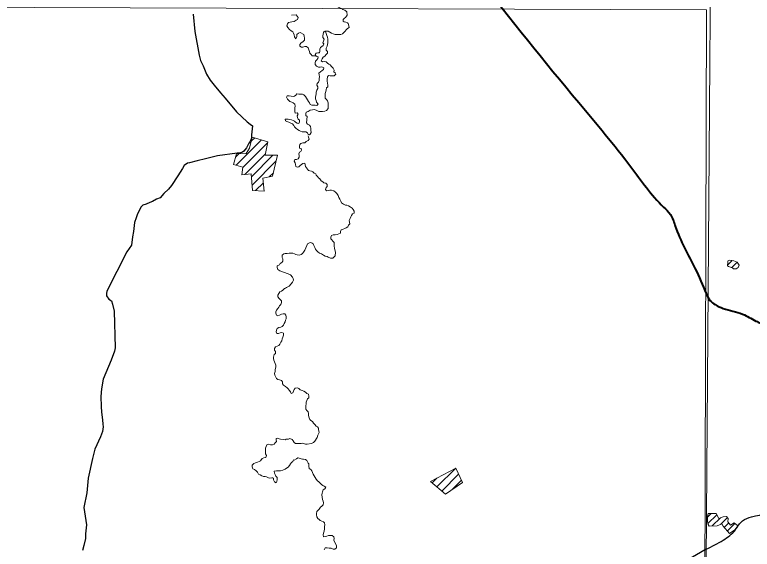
# Model space of a CAD drawing. Extents: x 553962 to 842807, y 8883888 to 9032388.
# Drawn here: x 614151 to 618825, y 8906437 to 8909821 of the extents above; entities that cross this region are included whole.
import ezdxf

# ---------------------------------------------------------------- set-up
doc = ezdxf.new("R2010")
doc.units = 0
doc.header["$LTSCALE"] = 20
doc.layers.add('6', color=7, linetype='Continuous', lineweight=13)

msp = doc.modelspace()

# ---------------------------------------------------------------- linework, layer by layer
at = {"layer": '6'}
for p, q in [((615904.07, 8909819.71), (615934.16, 8909820.68)), ((615934.16, 8909820.68), (615904.07, 8909819.71)), ((615554.95, 8908868.88), (615714.45, 8909028.38)), ((615649.66, 8909020.15), (615671.6, 8909042.09)), ((615596.58, 8908853.94), (615753, 8909010.36)), ((615551.04, 8908921.54), (615570.27, 8908940.76)), ((615609.49, 8908810.28), (615740.34, 8908941.13)), ((615650.48, 8908794.7), (615787.53, 8908931.76)), ((615655.06, 8908742.71), (615808.43, 8908896.08)), ((615763.93, 8908795.01), (615790.28, 8908821.37)), ((615676.59, 8908707.68), (615726.42, 8908757.51)), ((615729.62, 8908704.14), (615731.15, 8908705.66)), ((618667.83, 8908235.68), (618697.18, 8908265.03)), ((618694.52, 8908219.94), (618729.09, 8908254.51)), ((616826.85, 8906831.12), (616945.64, 8906949.91)), ((616796.44, 8906857.28), (616825.28, 8906886.11)), ((616857.26, 8906804.96), (616964.01, 8906911.7)), ((616921.26, 8906812.39), (616982.37, 8906873.5)), ((618541.26, 8906638.75), (618565.24, 8906662.74)), ((618544.38, 8906599.45), (618599.83, 8906654.9)), ((618571.23, 8906583.87), (618622.99, 8906635.63)), ((618623.23, 8906593.45), (618667.36, 8906637.58)), ((618647.25, 8906575.04), (618675.59, 8906603.38)), ((618667.37, 8906552.73), (618715.17, 8906600.53))]:
    msp.add_line(p, q, dxfattribs=at)
for points in [[(618662.98, 8924716.12), (618558.35, 8909803.66), (618456.51, 8896026.67)], [(616256.99, 8909818.59), (616254.58, 8909839.65), (616243.09, 8909850.19), (616229.2, 8909854.73), (616225.91, 8909857.9), (616206.89, 8909866.75), (616203.06, 8909869.77), (616194.22, 8909879.11), (616192.83, 8909887.35)], [(616064.93, 8909557.46), (616059.45, 8909560.9), (616049.28, 8909560.97), (616036.06, 8909562.07), (616029, 8909570.26), (616021.93, 8909578.45), (616017.94, 8909588.66), (616013.95, 8909599.89), (616009.95, 8909611.13), (616000.86, 8909620.35), (615989.67, 8909619.4), (615977.43, 8909615.4), (615967.26, 8909615.47), (615957.14, 8909622.66), (615957.22, 8909633.86), (615965.42, 8909642.98), (615975.64, 8909650.05), (615986.9, 8909660.16), (615986.98, 8909672.39), (615986.05, 8909685.64), (615982.06, 8909696.87), (615959.76, 8909708.21), (615948.55, 8909704.21), (615939.34, 8909696.11), (615939.25, 8909683.89), (615932.04, 8909669.67), (615923.98, 8909680.93), (615921.02, 8909694.19), (615918.04, 8909704.4), (615913.01, 8909713.6), (615902.88, 8909718.75), (615891.76, 8909729.01), (615881.67, 8909741.3), (615875.63, 8909750.5), (615878.77, 8909763.72), (615885.95, 8909771.83), (615897.15, 8909773.8), (615907.34, 8909776.79), (615921.6, 8909779.76), (615933.86, 8909786.81), (615943.05, 8909791.85), (615946.18, 8909803.03), (615940.14, 8909813.26), (615934.16, 8909820.68)], [(616269.42, 8909741.14), (616265.09, 8909759.99), (616263.67, 8909765.63), (616258.66, 8909770.31), (616248.58, 8909775.08), (616238.43, 8909776.79), (616232.91, 8909780.96), (616231.57, 8909791.19), (616236.25, 8909796.21), (616241.39, 8909799.18), (616246.56, 8909803.17), (616253.87, 8909813.24), (616257.02, 8909818.28), (616256.99, 8909818.59)], [(616116.77, 8909716.63), (616136.14, 8909717.15), (616157.39, 8909704.38), (616168.56, 8909701.25), (616181.75, 8909697.1), (616192.93, 8909696.01), (616204.12, 8909695.94), (616217.34, 8909695.86), (616227.54, 8909699.87), (616235.74, 8909708.98), (616243.94, 8909717.08), (616252.13, 8909725.18), (616259.32, 8909735.32), (616269.42, 8909741.14)], [(616120.81, 8909714.79), (616123.77, 8909702.54), (616127.76, 8909690.29), (616132.77, 8909679.05), (616135.74, 8909667.83), (616135.67, 8909657.64), (616135.58, 8909644.4), (616132.45, 8909633.21), (616130.34, 8909622.02), (616124.15, 8909608.81), (616124.06, 8909596.59), (616132.15, 8909589.41), (616132.07, 8909578.2), (616124.89, 8909569.08), (616116.69, 8909559.96), (616106.47, 8909552.9), (616099.28, 8909542.75), (616093.09, 8909530.57), (616102.2, 8909523.38), (616112.39, 8909526.37), (616124.58, 8909523.24), (616132.66, 8909515.03), (616140.75, 8909507.85), (616149.87, 8909503.72), (616157.95, 8909494.5), (616169.06, 8909483.22), (616175.08, 8909470.95), (616173.98, 8909459.75), (616182.08, 8909453.59), (616186.08, 8909444.4), (616175.85, 8909435.29), (616163.64, 8909434.35), (616149.4, 8909435.46), (616138.22, 8909436.55), (616132.06, 8909428.44), (616129.93, 8909414.19), (616129.84, 8909400.95), (616132.8, 8909387.69), (616134.76, 8909376.47), (616135.69, 8909364.24), (616127.51, 8909358.18), (616124.37, 8909345.97), (616123.29, 8909335.79), (616119.13, 8909322.57), (616119.02, 8909307.29), (616118.92, 8909293.03), (616125.99, 8909284.83), (616132.03, 8909276.64), (616137.04, 8909264.39), (616136.96, 8909253.18), (616137.89, 8909239.93), (616136.79, 8909228.73), (616127.55, 8909215.55), (616116.33, 8909211.54), (616101.05, 8909208.59), (616088.84, 8909208.66), (616078.67, 8909208.73), (616069.55, 8909213.88), (616060.43, 8909218.02), (616048.24, 8909221.15), (616037.04, 8909220.2), (616023.8, 8909217.23), (616009.5, 8909209.17), (615998.29, 8909205.17), (615995.16, 8909195), (615995.09, 8909183.8), (616003.18, 8909176.61), (616000.87, 8909136.9), (616006.91, 8909128.71), (616018.18, 8909122.11), (616024.78, 8909113.31), (616026.98, 8909100.09), (616026.98, 8909091.28), (616029.18, 8909075.87), (616022.58, 8909064.86), (616019.67, 8909060.37), (616009.52, 8909063.49), (616006.54, 8909073.7), (615996.41, 8909079.87), (615986.23, 8909079.94), (615973.02, 8909081.04), (615962.87, 8909084.16), (615953.75, 8909089.32), (615942.6, 8909095.5), (615931.47, 8909103.72), (615924.4, 8909111.92), (615920.4, 8909121.11), (615911.31, 8909130.34), (615897.11, 8909136.54), (615886.96, 8909140.68), (615875.81, 8909145.85), (615866.68, 8909149.98), (615863.7, 8909160.19), (615873.87, 8909160.12), (615884.04, 8909160.06), (615894.2, 8909157.96), (615904.37, 8909156.87), (615914.51, 8909152.73), (615923.63, 8909147.58), (615930.7, 8909140.4), (615939.82, 8909134.23)], [(615939.82, 8909134.23), (615952.01, 8909133.13), (615956.16, 8909144.31), (615955.21, 8909154.51), (615947.12, 8909160.67), (615942.1, 8909170.89), (615940.14, 8909182.11), (615946.32, 8909192.26), (615940.27, 8909200.45), (615928.05, 8909198.49), (615925.07, 8909208.7), (615925.16, 8909221.94), (615926.25, 8909232.12), (615928.36, 8909243.31), (615925.39, 8909255.56), (615916.29, 8909262.75), (615906.14, 8909266.89), (615894.99, 8909273.07), (615886.9, 8909279.24), (615879.83, 8909287.43), (615873.81, 8909298.68), (615877.94, 8909307.82), (615890.15, 8909307.74), (615903.36, 8909306.64), (615914.54, 8909304.53), (615924.72, 8909305.48), (615931.89, 8909312.57), (615939.06, 8909319.65), (615950.24, 8909319.58), (615961.43, 8909318.49), (615973.63, 8909318.41), (615983.78, 8909314.27), (615993.88, 8909304.02), (615999.91, 8909292.77), (616006.96, 8909282.54), (616011.96, 8909271.3), (616019.03, 8909263.11), (616023.03, 8909252.89), (616033.18, 8909249.77), (616045.38, 8909248.68), (616055.55, 8909248.61), (616065.71, 8909246.51), (616072.89, 8909255.63), (616063.82, 8909267.91), (616060.84, 8909278.12), (616056.84, 8909288.33), (616055.9, 8909299.55), (616058, 8909309.72), (616061.13, 8909319.89), (616060.19, 8909332.12), (616066.37, 8909343.29), (616072.56, 8909355.47), (616071.61, 8909365.67), (616064.56, 8909374.88), (616067.69, 8909387.08), (616076.9, 8909395.18), (616081.03, 8909404.32), (616081.12, 8909417.56), (616081.19, 8909427.75), (616079.24, 8909439.99), (616078.3, 8909451.2), (616089.56, 8909460.3), (616099.78, 8909467.36), (616106.95, 8909474.45), (616109.05, 8909484.62), (616096.89, 8909490.81), (616085.69, 8909489.87), (616075.51, 8909488.91), (616063.35, 8909496.12), (616055.29, 8909506.36), (616055.36, 8909516.55), (616057.46, 8909526.72), (616064.65, 8909535.85), (616071.82, 8909543.95), (616073.93, 8909555.14), (616061.75, 8909558.28), (616054.7, 8909569.53), (616060.86, 8909577.64), (616071.06, 8909580.63), (616081.22, 8909579.55), (616083.34, 8909591.76), (616083.42, 8909602.96), (616088.57, 8909613.12), (616096.76, 8909620.2), (616105.96, 8909626.25), (616109.08, 8909636.42), (616103.03, 8909644.61), (616108.19, 8909654.76), (616111.32, 8909665.95), (616104.28, 8909678.22), (616104.35, 8909688.41), (616104.42, 8909698.59), (616107.16, 8909708.95), (616111.22, 8909714.93), (616116.77, 8909716.63), (616120.81, 8909714.79)], [(616009.36, 8909055.41), (616012.94, 8909045.97), (616016.92, 8909033.72), (616009.74, 8909024.6), (615998.51, 8909019.57), (615989.29, 8909010.46), (615977.08, 8909009.52), (615964.85, 8909006.55), (615957.68, 8908999.46), (615955.57, 8908988.27), (615955.5, 8908977.06), (615965.65, 8908974.96), (615968.64, 8908964.75), (615964.5, 8908955.61), (615955.31, 8908950.57), (615952.19, 8908940.41), (615954.16, 8908930.21), (615953.07, 8908920.03), (615946.9, 8908909.88), (615936.69, 8908904.85), (615926.51, 8908903.9), (615922.38, 8908894.75), (615927.39, 8908883.51), (615929.35, 8908872.3), (615931.3, 8908861.08), (615940.43, 8908856.94), (615950.61, 8908857.9), (615959.83, 8908867.01), (615969.02, 8908873.06), (615977.21, 8908880.14), (615988.41, 8908881.09), (615990.37, 8908870.88), (615993.34, 8908859.66), (615999.39, 8908851.47), (616005.44, 8908843.28), (616012.51, 8908836.1), (616021.64, 8908831.97), (616031.79, 8908829.87), (616040.92, 8908825.73), (616047.99, 8908818.56), (616058.14, 8908814.42), (616062.14, 8908805.22), (616069.21, 8908797.03), (616076.27, 8908788.83), (616085.38, 8908782.66), (616093.44, 8908770.38), (616102.55, 8908764.21), (616110.64, 8908757.03), (616122.82, 8908753.9), (616129.89, 8908745.7), (616131.84, 8908734.48), (616123.66, 8908727.4), (616120.52, 8908714.18), (616126.56, 8908705.99), (616136.75, 8908707.96), (616146.93, 8908709.93), (616159.14, 8908709.86), (616172.34, 8908705.7), (616184.49, 8908698.49), (616192.58, 8908690.28), (616200.62, 8908676.99), (616204.61, 8908664.74), (616211.65, 8908653.49), (616216.65, 8908641.23), (616222.68, 8908629.98)], [(616222.68, 8908629.98), (616234.83, 8908621.76), (616245.98, 8908616.59), (616256.15, 8908615.51), (616265.27, 8908611.37), (616277.43, 8908604.16), (616288.57, 8908596.96), (616296.65, 8908588.76), (616302.68, 8908577.51), (616302.59, 8908565.29), (616291.37, 8908560.27), (616285.2, 8908551.14), (616281.07, 8908541.99), (616275.91, 8908530.82), (616270.73, 8908517.61), (616272.7, 8908507.41), (616273.64, 8908497.22), (616266.47, 8908489.11), (616262.32, 8908477.93), (616251.09, 8908471.89), (616241.91, 8908467.88), (616231.71, 8908463.87), (616219.47, 8908459.87), (616215.33, 8908448.69), (616215.25, 8908437.48), (616204.03, 8908433.48), (616193.84, 8908430.49), (616181.62, 8908428.53), (616169.41, 8908427.59), (616159.2, 8908422.56), (616155.07, 8908413.42), (616153.98, 8908403.24), (616160.03, 8908395.05), (616167.1, 8908387.87), (616174.16, 8908379.68), (616175.11, 8908369.48), (616175.03, 8908358.28)], [(616175.03, 8908358.28), (616178.01, 8908341.31), (616178.01, 8908341.31), (616184.11, 8908316.93), (616181.06, 8908295.61), (616165.82, 8908280.38), (616152.61, 8908280.38), (616137.38, 8908286.97), (616130.01, 8908290.24), (616117.73, 8908292.69), (616107.91, 8908299.24), (616094.81, 8908307.42), (616082.53, 8908312.33), (616072.15, 8908319.81), (616063.95, 8908328.43), (616056.89, 8908337.64), (616052.89, 8908347.85), (616046.87, 8908360.12), (616041.86, 8908370.34), (616036.15, 8908374.82), (616028.1, 8908378.14), (616018.51, 8908377.62), (616006.26, 8908371.59), (616001.09, 8908359.65), (615996.36, 8908346.37), (615988.78, 8908331.19), (615981.2, 8908317.91), (615975.51, 8908310.32), (615966.04, 8908303.68), (615954.67, 8908298.94), (615940.46, 8908301.79), (615932.88, 8908302.74), (615923.41, 8908306.53), (615913.28, 8908311.06), (615902.09, 8908311.13), (615889.89, 8908312.22), (615877.93, 8908309.38), (615865.61, 8908310.32), (615855.19, 8908306.53), (615845.72, 8908298.94), (615846.05, 8908297.22), (615845.96, 8908285), (615848.94, 8908274.79), (615848.85, 8908261.55), (615842.69, 8908252.42), (615832.47, 8908246.37), (615827.95, 8908237.88), (615814.85, 8908230.52), (615814.85, 8908230.52), (615814.85, 8908219.89), (615817.97, 8908208.77), (615830.12, 8908200.54), (615882.88, 8908179.83), (615898.77, 8908174.69), (615910.14, 8908160.46), (615915.83, 8908151.92), (615916.4, 8908140.02), (615910.91, 8908127.65), (615902.67, 8908116.65), (615888.95, 8908102.91), (615873.85, 8908093.29), (615866.99, 8908090.55), (615859.87, 8908088.29), (615850.64, 8908077.14), (615842.45, 8908070.06)], [(615842.45, 8908070.06), (615831.23, 8908066.06), (615824.05, 8908056.93), (615817.87, 8908045.77), (615817.8, 8908035.58), (615825.86, 8908024.32), (615833.96, 8908018.16), (615841.02, 8908009.96), (615840.95, 8907999.78), (615836.8, 8907987.58), (615828.6, 8907978.46), (615824.46, 8907969.32), (615817.29, 8907961.21), (615809.08, 8907951.08), (615805.96, 8907940.91), (615805.89, 8907930.72), (615809.87, 8907918.47), (615819, 8907914.34), (615828.18, 8907918.36), (615840.44, 8907925.41), (615851.65, 8907928.39), (615861.82, 8907928.33), (615868.88, 8907919.11), (615871.85, 8907907.89), (615870.76, 8907896.69), (615866.62, 8907886.53), (615864.51, 8907876.35), (615857.32, 8907865.19), (615853.19, 8907856.05), (615846.01, 8907847.95), (615836.83, 8907843.93), (615824.59, 8907839.93), (615813.36, 8907833.89), (615809.22, 8907823.73), (615807.11, 8907812.54), (615811.11, 8907802.33), (615822.3, 8907802.25)], [(615822.3, 8907802.25), (615832.51, 8907807.28), (615843.71, 8907809.25), (615853.85, 8907804.09), (615853.76, 8907791.86), (615850.63, 8907779.66), (615846.48, 8907768.48), (615843.35, 8907757.29), (615838.2, 8907747.14), (615830.99, 8907734.96), (615823.82, 8907727.87), (615803.41, 8907717.82), (615797.23, 8907707.67), (615797.16, 8907696.46), (615804.23, 8907689.29), (615804.14, 8907677.06), (615794.93, 8907668.97), (615789.74, 8907653.72), (615789.67, 8907643.53), (615793.67, 8907633.32), (615797.67, 8907623.11), (615801.67, 8907612.89), (615804.65, 8907602.69), (615804.56, 8907589.44), (615801.4, 8907574.18), (615800.31, 8907562.98), (615797.17, 8907549.76), (615799.13, 8907539.56), (615803.14, 8907530.36), (615809.15, 8907517.08), (615818.27, 8907511.93), (615828.43, 8907509.83), (615841.62, 8907505.67), (615847.67, 8907497.48), (615848.59, 8907484.23), (615853.62, 8907475.03), (615866.78, 8907466.79), (615876.91, 8907459.6), (615883.98, 8907452.42), (615891.04, 8907443.2), (615898.09, 8907432.97), (615902.09, 8907423.78), (615912.29, 8907427.79), (615916.43, 8907437.95), (615921.59, 8907449.12), (615928.76, 8907456.21), (615942.01, 8907459.18), (615952.14, 8907454.02), (615960.23, 8907445.82), (615971.39, 8907441.67), (615983.57, 8907437.52), (615993.7, 8907431.34), (616002.79, 8907423.13), (616012.93, 8907417.97), (616014.89, 8907406.75), (616014.81, 8907395.55), (616006.62, 8907388.47), (616002.49, 8907378.31), (615998.34, 8907367.13), (615997.25, 8907356.95), (615996.16, 8907345.75), (615996.09, 8907335.56), (615996.01, 8907324.35), (616001.03, 8907315.15), (616010.13, 8907305.93)], [(616010.13, 8907305.93), (616012.09, 8907295.73), (616012.01, 8907284.52), (616016.99, 8907268.19), (616020.99, 8907258.99), (616028.06, 8907251.82), (616037.17, 8907244.63), (616044.22, 8907234.39), (616052.3, 8907226.19), (616060.38, 8907216.97), (616069.5, 8907211.82), (616076.56, 8907203.62), (616076.48, 8907192.42), (616078.13, 8907186.89), (616080.98, 8907175.48), (616075.28, 8907166.92), (616072.43, 8907158.36), (616066.73, 8907144.09), (616052.48, 8907121.26), (616043.93, 8907112.7), (616032.53, 8907107), (616004.03, 8907101.29), (615992.63, 8907101.29), (615977.23, 8907107.48), (615966.03, 8907106.53), (615953.82, 8907105.59), (615943.65, 8907105.65), (615930.42, 8907105.74), (615922.33, 8907111.9), (615915.28, 8907122.14), (615908.22, 8907131.35), (615895.04, 8907137.55), (615884.84, 8907134.56), (615871.61, 8907133.62), (615864.57, 8907129.9), (615852.82, 8907131.58), (615836.04, 8907133.26)], [(615836.04, 8907133.26), (615827.64, 8907134.94), (615814.22, 8907139.98), (615808.57, 8907137.08), (615807.5, 8907129.9), (615809.18, 8907118.14), (615801.27, 8907110.64), (615795.11, 8907102.53), (615783.89, 8907098.53), (615770.67, 8907098.61), (615760.52, 8907101.73), (615749.3, 8907097.73), (615744.14, 8907087.58), (615741.01, 8907076.39), (615740.92, 8907063.15), (615739.84, 8907052.97), (615739.75, 8907040.74), (615745.79, 8907030.52), (615742.64, 8907017.29), (615729.41, 8907016.36), (615719.2, 8907010.31), (615708.93, 8906996.11), (615699.75, 8906992.1), (615688.52, 8906987.08), (615676.29, 8906984.1), (615665.08, 8906980.09), (615655.85, 8906969.97), (615654.76, 8906958.77), (615658.74, 8906945.5), (615670.91, 8906941.34), (615681.04, 8906934.15), (615690.12, 8906923.9), (615695.13, 8906912.66), (615705.27, 8906907.5), (615717.44, 8906902.33), (615727.58, 8906897.17), (615737.75, 8906897.11), (615747.07, 8906894.63), (615758.82, 8906889.59), (615767.22, 8906886.23), (615780.65, 8906887.91), (615787.36, 8906889.59), (615790.57, 8906886.58), (615791.51, 8906875.37), (615797.53, 8906863.11), (615806.65, 8906857.95), (615812.81, 8906866.06), (615812.89, 8906878.29), (615812.98, 8906891.53), (615804.9, 8906898.71), (615800.9, 8906909.95), (615796.9, 8906919.14), (615795.96, 8906930.35), (615810.22, 8906933.32), (615821.41, 8906933.25), (615834.63, 8906933.16), (615849.92, 8906937.14), (615864.21, 8906944.18), (615873.4, 8906949.21), (615882.61, 8906957.31), (615891.83, 8906966.41), (615898, 8906976.56), (615905.18, 8906985.69), (615913.36, 8906991.75), (615917.5, 8907001.91)], [(615917.5, 8907001.91), (615921.38, 8907001.42), (615935.63, 8907009.98), (615944.18, 8907015.69), (615947.03, 8907015.69), (615966.98, 8907009.98), (615975.53, 8907007.13), (615981.23, 8907007.13), (615992.63, 8907004.27), (616001.18, 8906998.57), (616009.73, 8906981.45), (616013.97, 8906976.84), (616013.87, 8906962.58), (616015.8, 8906948.3), (616026.94, 8906941.1), (616034.02, 8906933.92), (616038, 8906921.67), (616042, 8906911.46), (616048.03, 8906901.23), (616055.08, 8906891), (616062.13, 8906880.76), (616069.18, 8906870.53), (616078.3, 8906864.36), (616086.36, 8906854.12), (616095.47, 8906846.93), (616103.56, 8906839.75), (616112.68, 8906835.61), (616121.8, 8906829.44), (616116.64, 8906819.29), (616106.43, 8906813.24), (616102.27, 8906801.04), (616098.14, 8906791.9), (616098.07, 8906780.69), (616100, 8906766.42), (616101.94, 8906752.14), (616104.91, 8906740.92), (616107.89, 8906729.69)], [(616107.89, 8906729.69), (616104.75, 8906717.49), (616096.57, 8906710.41), (616089.39, 8906702.3), (616081.17, 8906691.15), (616074, 8906684.07), (616065.81, 8906675.97), (616062.68, 8906663.76), (616062.61, 8906653.58), (616064.56, 8906641.34), (616071.61, 8906632.12), (616079.71, 8906625.96), (616086.78, 8906618.78), (616097.94, 8906614.64), (616107.07, 8906610.5), (616114.14, 8906603.33), (616116.09, 8906591.09), (616113.98, 8906580.91), (616113.89, 8906566.65), (616112.76, 8906551.38), (616107.59, 8906538.17), (616105.48, 8906527.99), (616107.43, 8906515.75), (616117.61, 8906516.71), (616128.82, 8906519.69), (616139.02, 8906522.68), (616149.19, 8906523.64), (616162.42, 8906523.55), (616172.53, 8906514.32), (616175.51, 8906504.11), (616172.39, 8906493.94), (616177.4, 8906483.72), (616185.44, 8906469.41), (616189.43, 8906457.16), (616189.34, 8906444.93), (616180.13, 8906436.84), (616168.94, 8906436.91), (616155.76, 8906443.11), (616143.56, 8906444.21), (616130.35, 8906445.31), (616119.16, 8906446.4), (616110.93, 8906433.21)]]:
    msp.add_lwpolyline(points, dxfattribs=at)
for points in [[(618535.25, 8909853.32), (607574.31, 8909890.72), (607543.3, 8898835.28), (618504.23, 8898795.81)], [(615656.25, 8909047), (615638.77, 8908975.85), (615617.47, 8908943.24), (615556.61, 8908940.05), (615536.77, 8908874.1), (615596.97, 8908856.82), (615590.35, 8908808.37), (615648.76, 8908814.2), (615658.04, 8908708.91), (615731.29, 8908704.03), (615723.81, 8908786.21), (615785, 8908799.64), (615817.1, 8908931.78), (615738.62, 8908931.71), (615753.98, 8909015.73)], [(618729.76, 8908254.22), (618707.48, 8908263.88), (618680.92, 8908266.83), (618672.06, 8908265.49), (618669.11, 8908261.2), (618669.92, 8908249.93), (618668.57, 8908238.66), (618666.96, 8908232.22), (618674.75, 8908227.93), (618687.89, 8908222.56), (618700.77, 8908217.46), (618706.68, 8908211.83), (618723.85, 8908212.36), (618734.59, 8908221.49), (618742.64, 8908236.51)], [(616786.73, 8906865.63), (616945.58, 8906950.05), (616989.09, 8906859.52), (616881.08, 8906784.47)], [(618595.29, 8906663.01), (618545.61, 8906662.56), (618541.09, 8906644.94), (618542, 8906611.97), (618545.61, 8906593), (618551.03, 8906583.51), (618601.62, 8906584.42), (618631.88, 8906597.06), (618640.01, 8906583.06), (618681.57, 8906536.99), (618714.54, 8906560.02), (618732.61, 8906584.87), (618710.48, 8906604.74), (618686.54, 8906589.84), (618669.37, 8906611.06), (618672.99, 8906630.49), (618662.6, 8906643.59), (618639.56, 8906640.88), (618612.46, 8906632.29)]]:
    msp.add_lwpolyline(points, close=True, dxfattribs=at)
at = {"layer": '6', "lineweight": 25}
for points in [[(615282.01, 8909824.91), (615292.51, 8909716.05), (615320.49, 8909565.21), (615327.5, 8909531.58), (615344.69, 8909497.93), (615365.9, 8909445.93), (615390.21, 8909408.19), (615414.55, 8909376.56), (615454.1, 8909327.58), (615483.53, 8909293.91), (615556.57, 8909207.17), (615624.69, 8909143.64), (615643.34, 8909127.91), (615658.64, 8909118.86)], [(615658.64, 8909118.86), (615650.78, 8909060.29), (615650.7, 8909038.9), (615643.49, 8909018.53), (615634.28, 8909007.34), (615618.9, 8908978.84), (615603.54, 8908958.5), (615594.34, 8908950.36), (615582.46, 8908946.06), (615559.57, 8908945.49)], [(615559.57, 8908945.49), (615435.31, 8908928.24), (615359.85, 8908910.04), (615307.84, 8908895.87), (615258.89, 8908883.74), (615244.61, 8908880.71), (615225.2, 8908867.5), (615213.92, 8908847.14), (615184.21, 8908802.37), (615144.24, 8908739.28), (615124.8, 8908717.92), (615096.17, 8908690.46), (615071.62, 8908663), (615049.17, 8908652.85), (615024.67, 8908639.65), (615007.81, 8908631.46), (614982.83, 8908622.41), (614962.43, 8908615.31), (614951.18, 8908604.13), (614928.6, 8908560.36), (614919.34, 8908535.92), (614910.06, 8908505.38), (614903.74, 8908449.35), (614896.48, 8908414.73), (614890.17, 8908361.76), (614860.48, 8908321.06), (614734.23, 8908070.66), (614733.16, 8908055.38), (614733.11, 8908042.14), (614746.28, 8908020.72), (614763.56, 8908009.48), (614769.59, 8907989.09), (614780.64, 8907945.26), (614786.91, 8907711.94), (614783.78, 8907690.55), (614762.17, 8907633.54), (614711.81, 8907514.43), (614701.4, 8907453.32), (614696.12, 8907403.41), (614697.92, 8907340.24), (614700.85, 8907304.57), (614707.8, 8907255.66), (614709.74, 8907228.15), (614710.7, 8907212.86), (614706.51, 8907182.3), (614694.16, 8907148.71), (614659.24, 8907071.34), (614642.72, 8907012.28), (614616.78, 8906887.01), (614608.29, 8906793.3), (614588.59, 8906701.64), (614605.51, 8906590.56)], [(614605.51, 8906590.56), (614600.2, 8906534.53), (614599.07, 8906503.97), (614587.7, 8906460.18), (614579.44, 8906429.63)], [(618533.22, 8906436.64), (617978.24, 8906112.64), (617967.02, 8906109.6), (617874.26, 8906097.55), (617843.68, 8906095.57), (617826.31, 8906081.33), (617808.9, 8906055.9), (617776.17, 8906022.34), (617753.71, 8906010.15), (617735.36, 8906008.15), (617647.61, 8905973.67), (617574.05, 8905917.77), (617526.64, 8905893.36)]]:
    msp.add_lwpolyline(points, dxfattribs=at)
at = {"layer": '6', "lineweight": 40}
msp.add_spline([(615971.74, 8911432.54), (616138.51, 8911227.24), (616313.29, 8911009.04), (616504.77, 8910771.92), (616895.52, 8910293.34), (617079.21, 8910062.79), (617725.46, 8909265.31), (618056.09, 8908857.66), (618263.16, 8908603.71), (618306.57, 8908556.93), (618336.63, 8908483.42), (618463.54, 8908212.77), (618533.68, 8908055.72), (618557.06, 8908012.28), (618590.46, 8907985.55), (618640.55, 8907962.16), (618764.12, 8907925.41), (618847.62, 8907881.97), (618877.68, 8907865.26), (618937.79, 8907811.8), (618997.91, 8907778.38), (619027.97, 8907744.97), (619141.52, 8907698.19), (619241.71, 8907674.8), (619371.96, 8907724.92), (619488.85, 8907801.77), (619552.31, 8907878.63), (619575.69, 8907905.36), (619599.07, 8907898.67), (619632.46, 8907871.94), (619679.22, 8907871.94), (619782.75, 8907918.72), (619872.93, 8907952.14), (619949.74, 8907952.14), (620026.56, 8907932.09), (620079.99, 8907908.7), (620120.07, 8907902.02), (620166.83, 8907932.09), (620233.62, 8907952.14), (620300.42, 8907958.82), (620363.87, 8907992.23), (620444.03, 8908052.38), (620517.5, 8908095.82), (620586.93, 8908115.35)], degree=3, dxfattribs=at)
at = {"layer": '6', "lineweight": 25}
msp.add_spline([(618533.22, 8906436.64), (618640.67, 8906494.32), (618718.36, 8906559.74), (618763.34, 8906616.99), (618820.59, 8906641.52), (619016.86, 8906678.32), (619176.33, 8906711.04), (619254.02, 8906735.57), (619352.16, 8906825.53), (619442.11, 8906899.13), (619532.07, 8907042.25), (619630.21, 8907238.52), (619687.45, 8907397.99), (619720.17, 8907528.84), (619740.61, 8907635.15), (619765.15, 8907684.22), (619806.04, 8907741.46), (619834.66, 8907831.42), (619871.46, 8907884.58), (619957.33, 8907905.02), (620026.84, 8907892.76), (620094.64, 8907904.02)], degree=3, dxfattribs=at)

doc.saveas('drawing.dxf')
